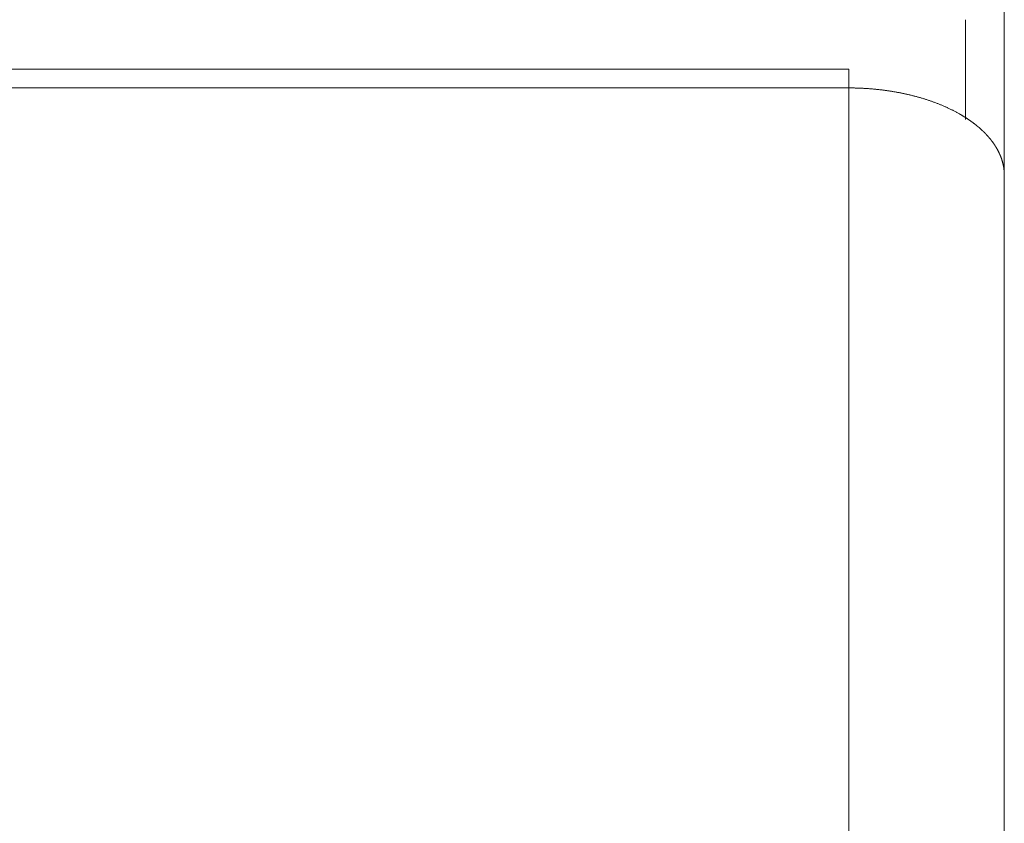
# Model space of a CAD drawing. Header units: millimetres. Extents: x 25069 to 61396, y 8621 to 21558.
# Tile 427 of 656: x 51675 to 51726, y 15427 to 15468. Entities that reach past the tile are written whole.
import ezdxf

# ---------------------------------------------------------------- set-up
doc = ezdxf.new("R2010")
doc.units = ezdxf.units.MM
doc.layers.add('10', color=7, linetype='Continuous')

msp = doc.modelspace()

# ---------------------------------------------------------------- linework, layer by layer
at = {"layer": '10', "color": 7, "linetype": 'Continuous', "lineweight": 15}
for p, q in [((51725.845, 15460.15), (51725.845, 15469.787)), ((51723.845, 15463.021), (51723.845, 15468.148)), ((51717.845, 15465.599), (51644.845, 15465.599)), ((51717.845, 15465.599), (51717.845, 15464.639)), ((51717.845, 15464.639), (51647.846, 15464.639)), ((51717.845, 15424.872), (51717.845, 15464.639)), ((51725.845, 15460.15), (51725.845, 15424.872))]:
    msp.add_line(p, q, dxfattribs=at)
msp.add_open_spline([(51725.845, 15460.15), (51725.845, 15460.159), (51725.844, 15460.176), (51725.844, 15460.202), (51725.843, 15460.227), (51725.842, 15460.253), (51725.841, 15460.279), (51725.84, 15460.304), (51725.838, 15460.33), (51725.836, 15460.355), (51725.834, 15460.381), (51725.832, 15460.406), (51725.829, 15460.431), (51725.826, 15460.457), (51725.823, 15460.482), (51725.819, 15460.507), (51725.815, 15460.532), (51725.812, 15460.557), (51725.807, 15460.582), (51725.803, 15460.607), (51725.798, 15460.631), (51725.793, 15460.656), (51725.788, 15460.681), (51725.783, 15460.706), (51725.777, 15460.73), (51725.771, 15460.755), (51725.765, 15460.779), (51725.759, 15460.803), (51725.753, 15460.828), (51725.746, 15460.852), (51725.739, 15460.876), (51725.732, 15460.9), (51725.724, 15460.924), (51725.717, 15460.948), (51725.709, 15460.972), (51725.701, 15460.996), (51725.693, 15461.019), (51725.684, 15461.043), (51725.675, 15461.066), (51725.667, 15461.09), (51725.657, 15461.113), (51725.648, 15461.137), (51725.639, 15461.16), (51725.629, 15461.183), (51725.619, 15461.206), (51725.609, 15461.229), (51725.599, 15461.252), (51725.588, 15461.275), (51725.578, 15461.298), (51725.567, 15461.32), (51725.556, 15461.343), (51725.544, 15461.366), (51725.533, 15461.388), (51725.521, 15461.411), (51725.51, 15461.433), (51725.498, 15461.455), (51725.486, 15461.477), (51725.473, 15461.499), (51725.461, 15461.521), (51725.448, 15461.543), (51725.435, 15461.565), (51725.422, 15461.587), (51725.409, 15461.608), (51725.396, 15461.63), (51725.382, 15461.651), (51725.368, 15461.673), (51725.355, 15461.694), (51725.341, 15461.715), (51725.326, 15461.736), (51725.312, 15461.757), (51725.298, 15461.778), (51725.283, 15461.799), (51725.268, 15461.82), (51725.253, 15461.841), (51725.238, 15461.861), (51725.223, 15461.882), (51725.208, 15461.902), (51725.192, 15461.923), (51725.176, 15461.943), (51725.161, 15461.963), (51725.145, 15461.983), (51725.129, 15462.003), (51725.112, 15462.023), (51725.096, 15462.043), (51725.079, 15462.063), (51725.063, 15462.082), (51725.046, 15462.102), (51725.029, 15462.121), (51725.012, 15462.141), (51724.995, 15462.16), (51724.978, 15462.179), (51724.96, 15462.198), (51724.943, 15462.217), (51724.925, 15462.236), (51724.907, 15462.255), (51724.89, 15462.274), (51724.872, 15462.293), (51724.854, 15462.311), (51724.835, 15462.33), (51724.817, 15462.348), (51724.799, 15462.366), (51724.78, 15462.384), (51724.761, 15462.403), (51724.743, 15462.421), (51724.724, 15462.439), (51724.705, 15462.456), (51724.686, 15462.474), (51724.667, 15462.492), (51724.647, 15462.509), (51724.628, 15462.527), (51724.609, 15462.544), (51724.589, 15462.561), (51724.57, 15462.579), (51724.55, 15462.596), (51724.53, 15462.613), (51724.51, 15462.63), (51724.49, 15462.646), (51724.47, 15462.663), (51724.45, 15462.68), (51724.43, 15462.696), (51724.409, 15462.713), (51724.389, 15462.729), (51724.369, 15462.745), (51724.348, 15462.762), (51724.327, 15462.778), (51724.307, 15462.794), (51724.286, 15462.81), (51724.265, 15462.825), (51724.244, 15462.841), (51724.223, 15462.857), (51724.202, 15462.872), (51724.181, 15462.888), (51724.16, 15462.903), (51724.139, 15462.918), (51724.117, 15462.934), (51724.096, 15462.949), (51724.075, 15462.964), (51724.053, 15462.979), (51724.032, 15462.993), (51724.01, 15463.008), (51723.988, 15463.023), (51723.967, 15463.037), (51723.945, 15463.052), (51723.923, 15463.066), (51723.901, 15463.081), (51723.88, 15463.095), (51723.858, 15463.109), (51723.836, 15463.123), (51723.814, 15463.137), (51723.792, 15463.151), (51723.769, 15463.164), (51723.747, 15463.178), (51723.725, 15463.192), (51723.703, 15463.205), (51723.681, 15463.218), (51723.658, 15463.232), (51723.636, 15463.245), (51723.614, 15463.258), (51723.591, 15463.271), (51723.569, 15463.284), (51723.546, 15463.297), (51723.524, 15463.31), (51723.489, 15463.33), (51723.44, 15463.357), (51723.378, 15463.39), (51723.316, 15463.423), (51723.253, 15463.456), (51723.189, 15463.489), (51723.125, 15463.521), (51723.06, 15463.552), (51722.995, 15463.584), (51722.929, 15463.614), (51722.862, 15463.645), (51722.795, 15463.675), (51722.728, 15463.704), (51722.66, 15463.733), (51722.591, 15463.762), (51722.523, 15463.79), (51722.453, 15463.818), (51722.383, 15463.845), (51722.313, 15463.872), (51722.242, 15463.899), (51722.171, 15463.925), (51722.099, 15463.95), (51722.027, 15463.975), (51721.955, 15464), (51721.882, 15464.024), (51721.808, 15464.048), (51721.735, 15464.071), (51721.661, 15464.094), (51721.586, 15464.117), (51721.511, 15464.139), (51721.436, 15464.16), (51721.361, 15464.181), (51721.285, 15464.202), (51721.209, 15464.222), (51721.132, 15464.241), (51721.056, 15464.261), (51720.979, 15464.279), (51720.901, 15464.298), (51720.824, 15464.315), (51720.746, 15464.333), (51720.668, 15464.349), (51720.59, 15464.366), (51720.511, 15464.382), (51720.432, 15464.397), (51720.353, 15464.412), (51720.274, 15464.426), (51720.194, 15464.44), (51720.115, 15464.454), (51720.035, 15464.467), (51719.955, 15464.479), (51719.875, 15464.492), (51719.795, 15464.503), (51719.714, 15464.514), (51719.634, 15464.525), (51719.553, 15464.535), (51719.472, 15464.545), (51719.391, 15464.554), (51719.31, 15464.563), (51719.229, 15464.571), (51719.148, 15464.579), (51719.066, 15464.586), (51718.985, 15464.593), (51718.904, 15464.599), (51718.822, 15464.605), (51718.741, 15464.611), (51718.659, 15464.616), (51718.578, 15464.62), (51718.496, 15464.624), (51718.415, 15464.627), (51718.333, 15464.631), (51718.252, 15464.633), (51718.17, 15464.635), (51718.089, 15464.637), (51718.007, 15464.638), (51717.926, 15464.639), (51717.872, 15464.639), (51717.845, 15464.639)], degree=3, knots=[0, 0, 0, 0, 0.003675, 0.007343, 0.011004, 0.014657, 0.018304, 0.021943, 0.025576, 0.029201, 0.032819, 0.036431, 0.040035, 0.043631, 0.047221, 0.050804, 0.05438, 0.057948, 0.06151, 0.065064, 0.068611, 0.072151, 0.075684, 0.07921, 0.082729, 0.086241, 0.089745, 0.093243, 0.096733, 0.100217, 0.103693, 0.107162, 0.110624, 0.114079, 0.117527, 0.120967, 0.124401, 0.127828, 0.131247, 0.134659, 0.138065, 0.141463, 0.144854, 0.148238, 0.151615, 0.154984, 0.158347, 0.161703, 0.165051, 0.168392, 0.171727, 0.175054, 0.178374, 0.181687, 0.184992, 0.188291, 0.191583, 0.194867, 0.198145, 0.201415, 0.204678, 0.207935, 0.211184, 0.214425, 0.21766, 0.220888, 0.224109, 0.227322, 0.230529, 0.233728, 0.23692, 0.240105, 0.243283, 0.246454, 0.249618, 0.252775, 0.255924, 0.259067, 0.262202, 0.265331, 0.268452, 0.271566, 0.274673, 0.277773, 0.280866, 0.283951, 0.28703, 0.290102, 0.293166, 0.296223, 0.299274, 0.302317, 0.305353, 0.308382, 0.311403, 0.314418, 0.317426, 0.320426, 0.32342, 0.326406, 0.329385, 0.332357, 0.335322, 0.33828, 0.341231, 0.344174, 0.347111, 0.350041, 0.352963, 0.355878, 0.358786, 0.361688, 0.364581, 0.367468, 0.370348, 0.373221, 0.376086, 0.378945, 0.381796, 0.384641, 0.387478, 0.390308, 0.393131, 0.395947, 0.398755, 0.401557, 0.404352, 0.407139, 0.409919, 0.412693, 0.415459, 0.418218, 0.42097, 0.423715, 0.426453, 0.429183, 0.431907, 0.434623, 0.437333, 0.440035, 0.44273, 0.445418, 0.448099, 0.450773, 0.45344, 0.456099, 0.458752, 0.461397, 0.464036, 0.466667, 0.469291, 0.471908, 0.474518, 0.477121, 0.479717, 0.482305, 0.484887, 0.487461, 0.490029, 0.492589, 0.495142, 0.497688, 0.500227, 0.50709, 0.513947, 0.520798, 0.527645, 0.534486, 0.541321, 0.548151, 0.554976, 0.561795, 0.568609, 0.575418, 0.582221, 0.589019, 0.595811, 0.602598, 0.60938, 0.616156, 0.622927, 0.629692, 0.636452, 0.643207, 0.649956, 0.6567, 0.663438, 0.670171, 0.676899, 0.683621, 0.690338, 0.69705, 0.703756, 0.710457, 0.717153, 0.723843, 0.730528, 0.737207, 0.743881, 0.75055, 0.757213, 0.763871, 0.770523, 0.777171, 0.783813, 0.790449, 0.79708, 0.803706, 0.810327, 0.816942, 0.823551, 0.830156, 0.836755, 0.843349, 0.849937, 0.85652, 0.863098, 0.86967, 0.876237, 0.882799, 0.889355, 0.895906, 0.902452, 0.908993, 0.915528, 0.922057, 0.928582, 0.935101, 0.941615, 0.948123, 0.954626, 0.961124, 0.967617, 0.974104, 0.980586, 0.987063, 0.993534, 1, 1, 1, 1], dxfattribs=at)

doc.saveas('drawing.dxf')
